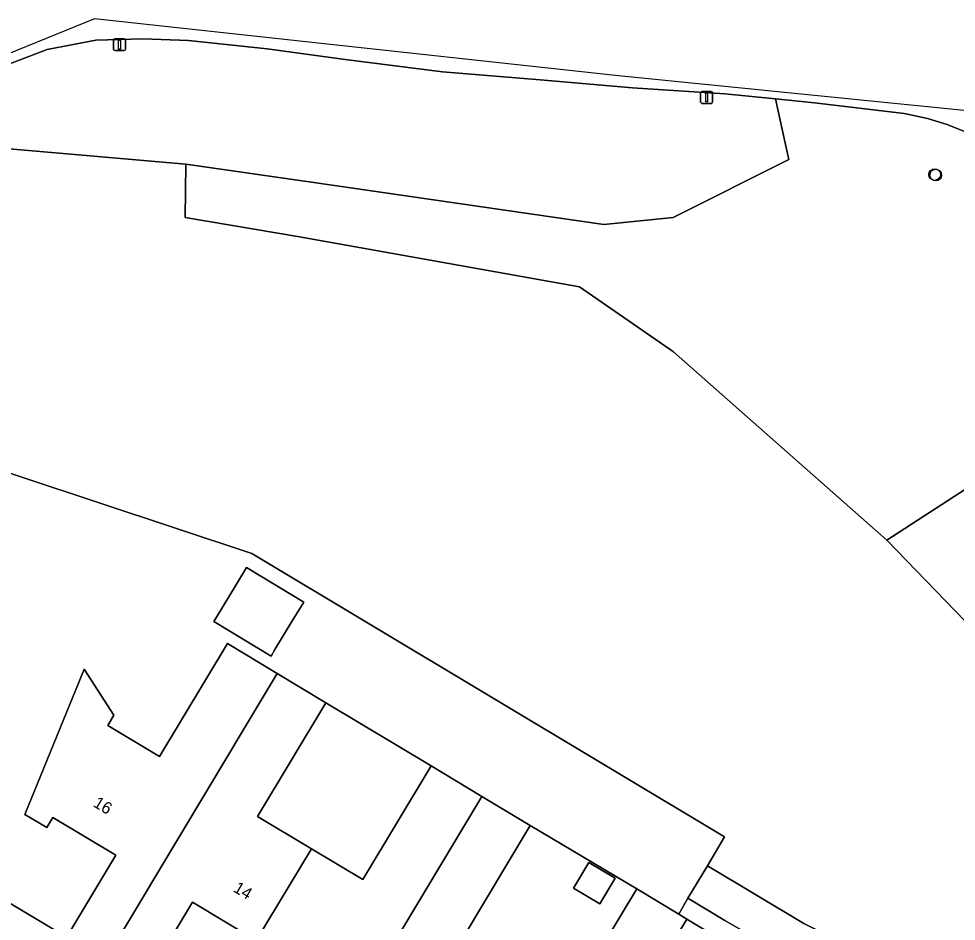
# Model space of a CAD drawing. Extents: x 158472 to 159562, y 388525 to 389606.
# Drawn here: x 158708.4 to 158786.9, y 389184.7 to 389260.3 of the extents above; entities that cross this region are included whole.
import ezdxf

# ---------------------------------------------------------------- set-up
doc = ezdxf.new("R2010")
doc.units = 0
for name, color, linetype in [('IMGEO_Boom', 7, 'Continuous'), ('IMGEO_Erf', 7, 'Continuous'), ('IMGEO_Fietspad_gesloten', 7, 'Continuous'), ('IMGEO_Greppel_droge_sloot', 7, 'Continuous'), ('IMGEO_Groenvoorziening', 7, 'Continuous'), ('IMGEO_Lichtmast', 7, 'Continuous'), ('IMGEO_Loofbos', 7, 'Continuous'), ('IMGEO_Pand', 7, 'Continuous'), ('IMGEO_Pand_nummerreeks', 7, 'Continuous'), ('IMGEO_Rijbaan_lokaal_open', 7, 'Continuous')]:
    doc.layers.add(name, color=color, linetype=linetype)

msp = doc.modelspace()

# ---------------------------------------------------------------- linework, layer by layer
at = {"layer": 'IMGEO_Boom'}
for centre in [(158785.064, 389247.242), (158785.153, 389247.194)]:
    msp.add_circle(centre, 0.489, dxfattribs=at)
at = {"layer": 'IMGEO_Erf'}
for points in [[(158725.84, 389207.975), (158730.007, 389205.472), (158734.093, 389203.017), (158742.899, 389197.719), (158747.158, 389195.161), (158751.203, 389192.731), (158760.121, 389187.423), (158763.633, 389185.313), (158764.395, 389186.648), (158766.03, 389189.364), (158767.477, 389191.78), (158727.896, 389215.503), (158702.299, 389223.987), (158700.087, 389221.525), (158686.996, 389223.41)], [(158712.551, 389183.704), (158716.49, 389190.26), (158711.235, 389193.417), (158710.72, 389192.56), (158708.886, 389193.662), (158713.435, 389204.793), (158713.855, 389205.821), (158716.339, 389201.966), (158715.824, 389201.109), (158720.153, 389198.508), (158725.84, 389207.975)], [(158700.46, 389190.505), (158772.095, 389147.687)], [(158728.258, 389183.109), (158722.919, 389186.316), (158719.016, 389179.82)]]:
    msp.add_lwpolyline(points, dxfattribs=at)
for points in [[(158724.934, 389210.176), (158726.527, 389212.809), (158727.454, 389214.341), (158732.237, 389211.448), (158731.418, 389210.094), (158729.825, 389207.46), (158729.494, 389206.913), (158724.711, 389209.807)], [(158734.093, 389203.017), (158728.374, 389193.496), (158732.873, 389190.793), (158737.183, 389188.204), (158742.899, 389197.719)], [(158760.121, 389187.423), (158751.203, 389192.731), (158745.492, 389183.225), (158750.039, 389180.493), (158754.389, 389177.88)], [(158754.825, 389187.482), (158756.119, 389189.636), (158758.309, 389188.321), (158757.015, 389186.166)]]:
    msp.add_lwpolyline(points, close=True, dxfattribs=at)
at = {"layer": 'IMGEO_Fietspad_gesloten'}
for points in [[(158790.589, 389252.291), (158758.589, 389255.493), (158714.714, 389260.285), (158695.191, 389252.351)], [(158706.879, 389256.233), (158710.748, 389257.724), (158714.828, 389258.491), (158718.749, 389258.604), (158722.588, 389258.455), (158729.163, 389257.773), (158735.696, 389256.864), (158743.841, 389255.845), (158752.043, 389255.171), (158759.771, 389254.51), (158767.499, 389254.004), (158771.726, 389253.579), (158775.012, 389253.249), (158782.509, 389252.343), (158782.777, 389252.301), (158784.459, 389251.944), (158786.102, 389251.439), (158787.694, 389250.789)]]:
    msp.add_lwpolyline(points, dxfattribs=at)
at = {"layer": 'IMGEO_Greppel_droge_sloot'}
for points in [[(158766.03, 389189.364), (158764.395, 389186.648), (158767.506, 389184.775), (158772.466, 389181.935), (158779.467, 389178.481), (158784.431, 389175.84)], [(158810.158, 389189.068), (158786.591, 389178.546), (158781.873, 389180.616), (158774.112, 389184.524), (158766.03, 389189.364)]]:
    msp.add_lwpolyline(points, dxfattribs=at)
at = {"layer": 'IMGEO_Groenvoorziening'}
msp.add_lwpolyline([(158787.694, 389250.789), (158786.102, 389251.439), (158784.459, 389251.944), (158782.777, 389252.301), (158782.509, 389252.343), (158775.012, 389253.249), (158771.726, 389253.579), (158772.526, 389250), (158772.861, 389248.498), (158763.171, 389243.643), (158757.369, 389243.071), (158732.693, 389246.62), (158722.358, 389248.107), (158722.292, 389243.642), (158731.886, 389242.027), (158755.311, 389237.827), (158763.197, 389232.41), (158781.047, 389216.631), (158789.248, 389221.931)], dxfattribs=at)
msp.add_lwpolyline([(158772.466, 389181.935), (158767.506, 389184.775), (158764.395, 389186.648), (158763.633, 389185.313), (158764.32, 389184.9), (158768.41, 389182.443), (158777.247, 389177.089), (158777.737, 389177.904), (158785.18, 389173.32), (158784.431, 389175.84), (158779.467, 389178.481)], close=True, dxfattribs=at)
at = {"layer": 'IMGEO_Lichtmast'}
for p, q in [((158716.316, 389257.715), (158716.316, 389258.515)), ((158716.316, 389258.515), (158716.316, 389257.715)), ((158716.416, 389258.615), (158717.206, 389258.615)), ((158717.206, 389258.615), (158716.416, 389258.615)), ((158717.306, 389258.515), (158717.306, 389257.715)), ((158717.306, 389257.715), (158717.306, 389258.515)), ((158717.206, 389257.615), (158716.416, 389257.615)), ((158716.416, 389257.615), (158717.206, 389257.615)), ((158765.469, 389253.302), (158765.469, 389254.102)), ((158765.469, 389254.102), (158765.469, 389253.302)), ((158765.569, 389254.202), (158766.359, 389254.202)), ((158766.359, 389254.202), (158765.569, 389254.202)), ((158766.459, 389254.102), (158766.459, 389253.302)), ((158766.459, 389253.302), (158766.459, 389254.102)), ((158766.359, 389253.202), (158765.569, 389253.202)), ((158765.569, 389253.202), (158766.359, 389253.202))]:
    msp.add_line(p, q, dxfattribs=at)
for points in [[(158716.736, 389258.49), (158716.886, 389258.49), (158716.886, 389257.74), (158716.736, 389257.74), (158716.736, 389258.49)], [(158765.889, 389254.077), (158766.039, 389254.077), (158766.039, 389253.327), (158765.889, 389253.327), (158765.889, 389254.077)]]:
    msp.add_lwpolyline(points, dxfattribs=at)
for centre, start, end in [((158716.416, 389258.515), 90, 180), ((158716.416, 389258.515), 90, 180), ((158717.206, 389258.515), 0, 90), ((158717.206, 389258.515), 360, 90), ((158716.416, 389257.715), 180, 270), ((158716.416, 389257.715), 180, 270), ((158717.206, 389257.715), 270, 0), ((158717.206, 389257.715), 270, 0), ((158765.569, 389254.102), 90, 180), ((158765.569, 389254.102), 90, 180), ((158766.359, 389254.102), 0, 90), ((158766.359, 389254.102), 360, 90), ((158765.569, 389253.302), 180, 270), ((158765.569, 389253.302), 180, 270), ((158766.359, 389253.302), 270, 0), ((158766.359, 389253.302), 270, 0)]:
    msp.add_arc(centre, 0.1, start, end, dxfattribs=at)
at = {"layer": 'IMGEO_Loofbos'}
msp.add_lwpolyline([(158732.693, 389246.62), (158757.369, 389243.071), (158763.171, 389243.643), (158772.861, 389248.498), (158772.526, 389250), (158771.726, 389253.579), (158767.499, 389254.004), (158759.771, 389254.51), (158752.043, 389255.171), (158743.841, 389255.845), (158735.696, 389256.864), (158729.163, 389257.773), (158722.588, 389258.455), (158718.749, 389258.604), (158714.828, 389258.491), (158710.748, 389257.724), (158706.879, 389256.233), (158702.082, 389254.152), (158698.851, 389252.635), (158700.003, 389250.041), (158700.477, 389250), (158722.358, 389248.107)], close=True, dxfattribs=at)
for points in [[(158781.047, 389216.631), (158763.197, 389232.41), (158755.311, 389237.827), (158731.886, 389242.027), (158722.292, 389243.642), (158722.358, 389248.107), (158700.477, 389250), (158700.003, 389250.041), (158694.013, 389248.065), (158671.167, 389242.108), (158646.426, 389236.311), (158629.068, 389231.665), (158615.092, 389226.706), (158606.474, 389222.785), (158589.791, 389213.991), (158571.893, 389203.92), (158552.419, 389193.809), (158538.136, 389186.645), (158530.332, 389182.162)], [(158686.996, 389223.41), (158700.087, 389221.525), (158702.299, 389223.987), (158727.896, 389215.503), (158767.477, 389191.78), (158766.03, 389189.364), (158774.112, 389184.524), (158781.873, 389180.616), (158786.591, 389178.546), (158810.158, 389189.068)], [(158789.248, 389221.931), (158781.047, 389216.631), (158794.961, 389202.245)], [(158810.802, 389187.725), (158811.78, 389188.31), (158811.356, 389188.778), (158812.033, 389189.372), (158811.288, 389190.185), (158810.473, 389190.927), (158809.595, 389191.594), (158808.661, 389192.18), (158807.678, 389192.68), (158807.34, 389192.828), (158801.067, 389195.885), (158800.503, 389196.156), (158799.591, 389196.678), (158798.728, 389197.279), (158797.923, 389197.954), (158797.181, 389198.699), (158796.509, 389199.508), (158795.912, 389200.373), (158795.395, 389201.288), (158794.961, 389202.245), (158781.047, 389216.631)]]:
    msp.add_lwpolyline(points, dxfattribs=at)
at = {"layer": 'IMGEO_Pand'}
for points in [[(158724.934, 389210.176), (158724.711, 389209.807), (158729.494, 389206.913), (158729.825, 389207.46), (158731.418, 389210.094), (158732.237, 389211.448), (158727.454, 389214.341), (158726.527, 389212.809)], [(158730.007, 389205.472), (158725.84, 389207.975), (158720.153, 389198.508), (158715.824, 389201.109), (158716.339, 389201.966), (158713.855, 389205.821), (158713.435, 389204.793), (158708.886, 389193.662), (158710.72, 389192.56), (158711.235, 389193.417), (158716.49, 389190.26), (158712.551, 389183.704), (158715.792, 389181.757)], [(158728.258, 389183.109), (158732.873, 389190.793), (158728.374, 389193.496), (158734.093, 389203.017), (158730.007, 389205.472), (158715.792, 389181.757), (158719.016, 389179.82), (158722.919, 389186.316)], [(158728.258, 389183.109), (158733.622, 389179.887), (158729.737, 389173.421), (158732.953, 389171.489), (158747.158, 389195.161), (158742.899, 389197.719), (158737.183, 389188.204), (158732.873, 389190.793)], [(158745.371, 389172.792), (158745.43, 389172.89), (158750.039, 389180.493), (158745.492, 389183.225), (158751.203, 389192.731), (158747.158, 389195.161), (158732.953, 389171.489), (158736.114, 389169.59), (158739.982, 389176.029)], [(158754.825, 389187.482), (158757.015, 389186.166), (158758.309, 389188.321), (158756.119, 389189.636)], [(158764.32, 389184.9), (158763.633, 389185.313), (158760.121, 389187.423), (158754.389, 389177.88), (158750.039, 389180.493), (158745.43, 389172.89), (158745.371, 389172.792), (158750.684, 389169.601), (158746.812, 389163.155), (158750.071, 389161.197)], [(158764.32, 389184.9), (158750.071, 389161.197), (158753.261, 389159.281), (158757.181, 389165.807), (158762.583, 389162.562), (158767.286, 389170.367), (158762.781, 389173.074), (158768.41, 389182.443)]]:
    msp.add_lwpolyline(points, close=True, dxfattribs=at)
at = {"layer": 'IMGEO_Rijbaan_lokaal_open'}
msp.add_lwpolyline([(158700.46, 389190.505), (158699.672, 389190.531), (158682.509, 389189.809), (158656.246, 389174.054), (158649.656, 389174.086), (158655.435, 389164.4), (158655.952, 389168.05), (158670.832, 389176.896), (158675.448, 389179.639), (158683.554, 389184.436), (158692.484, 389184.906), (158692.609, 389183.031), (158698.836, 389183.446), (158700.627, 389182.286), (158717.787, 389171.87), (158734.995, 389161.565), (158752.23, 389151.341), (158752.415, 389151.212), (158767.109, 389142.447), (158767.367, 389141.09), (158767.718, 389139.244), (158775.758, 389148.251), (158772.095, 389147.687)], close=True, dxfattribs=at)

# ---------------------------------------------------------------- texts
at = {"layer": 'IMGEO_Pand_nummerreeks'}
for s, rotation, p in [('16', 329.00298, (158714.53, 389194.377)), ('14', 329.00791, (158726.256, 389187.251))]:
    msp.add_text(s, height=1, rotation=rotation, dxfattribs=at).set_placement(p)

doc.saveas('drawing.dxf')
